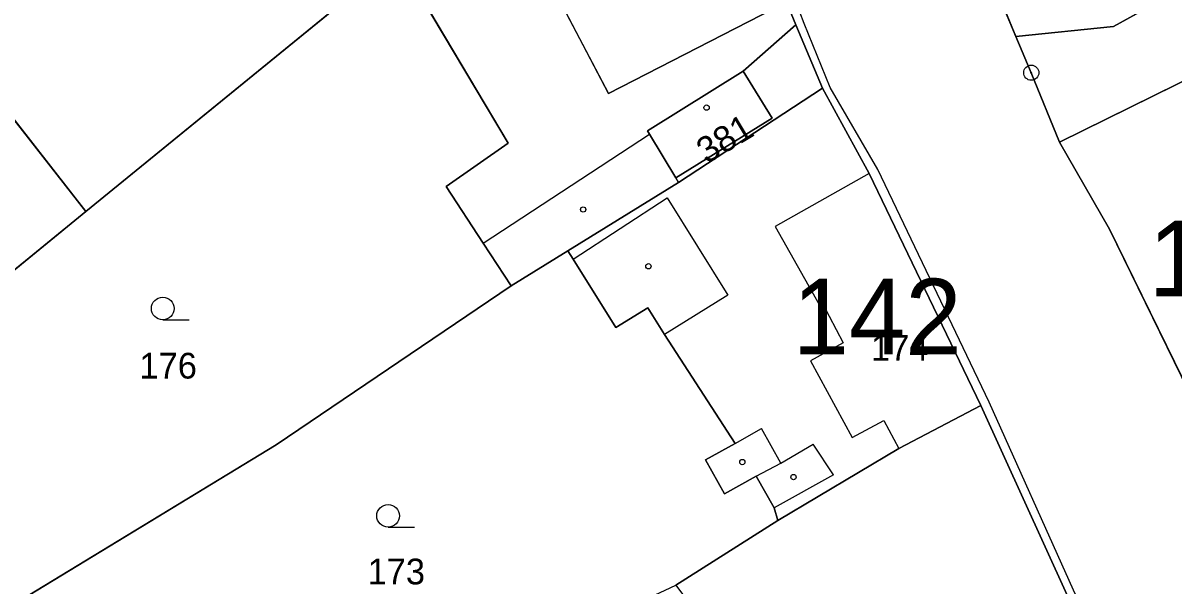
# Model space of a CAD drawing. Extents: x -689422 to -685210, y -987725 to -982160.
# Drawn here: x -687179.8 to -687103.9, y -985798 to -985760.8 of the extents above; entities that cross this region are included whole.
import ezdxf

# ---------------------------------------------------------------- set-up
doc = ezdxf.new("R2010")
doc.units = 0
for name, color, linetype in [('KN_Budovy', 7, 'Continuous'), ('KN_Budovy_cisla_domovni', 7, 'Continuous'), ('KN_Hranice_parcel', 7, 'Continuous'), ('KN_Hranice_parcel_vnitrni_kresba', 7, 'Continuous'), ('KN_Parcelni cisla', 7, 'Continuous'), ('KN_Polygon parcely', 7, 'Continuous'), ('KN_POZEMKY_OSTATNI PLOCHA', 7, 'Continuous'), ('KN_POZEMKY_ZAHRADA', 7, 'Continuous'), ('KN_POZEMKY_ZASTAVENA PLOCHA', 7, 'Continuous'), ('KN_VYUZITI_17_ostatni plocha_ostatni komunikace', 7, 'Continuous'), ('KN_VYUZITI_26_ostatni plocha_jina plocha', 7, 'Continuous'), ('KN_Značky bodu BP', 7, 'Continuous'), ('KN_Značky budov', 7, 'Continuous'), ('KN_Značky kultur', 7, 'Continuous')]:
    doc.layers.add(name, color=color, linetype=linetype)

msp = doc.modelspace()

# ---------------------------------------------------------------- linework, layer by layer
at = {"layer": 'KN_Budovy'}
for points in [[(-687136.31, -985746.26), (-687147.68, -985752.39), (-687144.54, -985758.44), (-687144.82, -985758.59), (-687141.19, -985765.51), (-687129.44, -985759.48)], [(-687100.98, -985789.08), (-687091.18, -985784.22), (-687093.88, -985778.74), (-687091.37, -985777.44), (-687092.71, -985774.67), (-687095.24, -985775.96), (-687099.22, -985767.89), (-687099.74, -985766.82), (-687098.54, -985766.21), (-687100.18, -985762.98), (-687102.12, -985763.94), (-687102.05, -985764.1), (-687111.41, -985768.71), (-687108.12, -985774.47)], [(-687130.38, -985767.13), (-687132.3, -985764.03), (-687138.61, -985767.98), (-687138.48, -985768.19), (-687136.74, -985771.07)], [(-687127.28, -985779.44), (-687127.09, -985779.33), (-687125.71, -985781.98), (-687127.85, -985783.16), (-687125.11, -985788.24), (-687123.02, -985787.11), (-687122.02, -985788.96), (-687116.6, -985786.12), (-687123.98, -985770.79), (-687130.19, -985774.3)]]:
    msp.add_lwpolyline(points, close=True, dxfattribs=at)
at = {"layer": 'KN_Hranice_parcel'}
for p, q in [((-687114.31, -985761.74), (-687119, -985750.3)), ((-687093.36, -985753.06), (-687107.86, -985761.08)), ((-687187.86, -985757.73), (-687175.7, -985773.3)), ((-687128.82, -985760.96), (-687127.06, -985765.15)), ((-687107.86, -985761.08), (-687114.31, -985761.74)), ((-687127.06, -985765.15), (-687136.57, -985771.38)), ((-687143.87, -985775.9), (-687136.57, -985771.38)), ((-687147.61, -985778.22), (-687149.46, -985775.4)), ((-687147.61, -985778.22), (-687143.87, -985775.9)), ((-687136.75, -985798), (-687130.02, -985793.71))]:
    msp.add_line(p, q, dxfattribs=at)
for points in [[(-687128.82, -985760.96), (-687129.44, -985759.48), (-687136.31, -985746.26), (-687138.02, -985743.61)], [(-687155.12, -985756.5), (-687158.26, -985759.07), (-687175.7, -985773.3)], [(-687149.46, -985775.4), (-687151.92, -985771.65), (-687147.82, -985768.79), (-687155.12, -985756.5)], [(-687136.57, -985771.38), (-687136.74, -985771.07), (-687138.48, -985768.19), (-687138.61, -985767.98), (-687132.3, -985764.03), (-687128.82, -985760.96)], [(-687114.31, -985761.74), (-687113.28, -985764.13), (-687111.41, -985768.71), (-687108.12, -985774.47), (-687100.98, -985789.08)], [(-687127.06, -985765.15), (-687123.98, -985770.79), (-687116.6, -985786.12)], [(-687175.7, -985773.3), (-687198.14, -985791.65), (-687196.96, -985793.04)], [(-687130.02, -985793.71), (-687130.26, -985792.89), (-687131.44, -985790.78), (-687133.54, -985791.95), (-687134.79, -985789.72), (-687132.83, -985788.63), (-687137.49, -985781.43), (-687138.59, -985779.66), (-687140.7, -985780.97), (-687143.52, -985776.45), (-687143.87, -985775.9)], [(-687186.81, -985803.12), (-687163.13, -985788.71), (-687147.61, -985778.22)], [(-687130.02, -985793.71), (-687122.02, -985788.96), (-687116.6, -985786.12)], [(-687116.6, -985786.12), (-687110.92, -985798.65), (-687107.27, -985806.08)]]:
    msp.add_lwpolyline(points, dxfattribs=at)
at = {"layer": 'KN_Hranice_parcel_vnitrni_kresba'}
for p, q in [((-687141.19, -985765.51), (-687144.82, -985758.59)), ((-687129.44, -985759.48), (-687141.19, -985765.51)), ((-687132.3, -985764.03), (-687130.38, -985767.13)), ((-687111.41, -985768.71), (-687102.05, -985764.1)), ((-687130.38, -985767.13), (-687136.74, -985771.07)), ((-687149.46, -985775.4), (-687138.48, -985768.19)), ((-687123.98, -985770.79), (-687130.19, -985774.3)), ((-687143.52, -985776.45), (-687137.32, -985772.39)), ((-687137.32, -985772.39), (-687133.31, -985778.83)), ((-687130.19, -985774.3), (-687127.28, -985779.44)), ((-687133.31, -985778.83), (-687137.49, -985781.43)), ((-687127.28, -985779.44), (-687127.09, -985779.33)), ((-687127.09, -985779.33), (-687125.71, -985781.98)), ((-687125.71, -985781.98), (-687127.85, -985783.16)), ((-687127.85, -985783.16), (-687125.11, -985788.24)), ((-687125.11, -985788.24), (-687123.02, -985787.11)), ((-687123.02, -985787.11), (-687122.02, -985788.96)), ((-687132.83, -985788.63), (-687131.09, -985787.65)), ((-687129.82, -985789.94), (-687131.09, -985787.65)), ((-687129.82, -985789.94), (-687127.67, -985788.68)), ((-687126.33, -985790.71), (-687127.67, -985788.68)), ((-687131.44, -985790.78), (-687129.82, -985789.94)), ((-687126.33, -985790.71), (-687130.26, -985792.89))]:
    msp.add_line(p, q, dxfattribs=at)
msp.add_lwpolyline([(-687102.64, -985814.54), (-687104.21, -985811.39), (-687106.57, -985806.25), (-687110.5, -985798.32), (-687116.07, -985785.89), (-687123.42, -985770.53), (-687126.56, -985765.1), (-687128.28, -985760.88), (-687128.85, -985759.38)], dxfattribs=at)
at = {"layer": 'KN_Polygon parcely'}
for points in [[(-687091.58, -985733.11), (-687092, -985732.54), (-687103.28, -985739.96), (-687119, -985750.3), (-687114.31, -985761.74), (-687107.86, -985761.08), (-687093.36, -985753.06), (-687081.61, -985746.57), (-687085.26, -985741.61), (-687088.9, -985736.71), (-687092.46, -985739.33), (-687095.16, -985735.7)], [(-687151.51, -985742.68), (-687150.33, -985741.91), (-687155.59, -985733.87), (-687187.86, -985757.73), (-687175.7, -985773.3), (-687158.26, -985759.07), (-687155.12, -985756.5), (-687151.94, -985753.87), (-687154, -985750.81), (-687155.57, -985751.75), (-687156.6, -985750.33), (-687162.4, -985753.24), (-687165.31, -985747.47), (-687156.48, -985743.13), (-687153.98, -985748.1), (-687150.59, -985745.89)], [(-687151.94, -985753.87), (-687155.12, -985756.5), (-687147.82, -985768.79), (-687151.92, -985771.65), (-687149.46, -985775.4), (-687147.61, -985778.22), (-687143.87, -985775.9), (-687136.57, -985771.38), (-687136.74, -985771.07), (-687138.48, -985768.19), (-687138.61, -985767.98), (-687132.3, -985764.03), (-687128.82, -985760.96), (-687129.44, -985759.48), (-687136.31, -985746.26), (-687138.02, -985743.61), (-687148.2, -985750.78)], [(-687111.41, -985768.71), (-687108.12, -985774.47), (-687100.98, -985789.08), (-687091.18, -985784.22), (-687093.88, -985778.74), (-687091.37, -985777.44), (-687092.71, -985774.67), (-687095.24, -985775.96), (-687099.22, -985767.89), (-687089.04, -985761.01), (-687093.36, -985753.06), (-687107.86, -985761.08), (-687114.31, -985761.74), (-687113.28, -985764.13)], [(-687198.14, -985791.65), (-687196.96, -985793.04), (-687186.81, -985803.12), (-687163.13, -985788.71), (-687147.61, -985778.22), (-687149.46, -985775.4), (-687151.92, -985771.65), (-687147.82, -985768.79), (-687155.12, -985756.5), (-687158.26, -985759.07), (-687175.7, -985773.3)], [(-687201.62, -985795.87), (-687196.96, -985793.04), (-687198.14, -985791.65), (-687175.7, -985773.3), (-687187.86, -985757.73), (-687208.57, -985776.82), (-687217.41, -985782.3)], [(-687128.82, -985760.96), (-687132.3, -985764.03), (-687138.61, -985767.98), (-687138.48, -985768.19), (-687136.74, -985771.07), (-687136.57, -985771.38), (-687127.06, -985765.15)], [(-687116.6, -985786.12), (-687123.98, -985770.79), (-687127.06, -985765.15), (-687136.57, -985771.38), (-687143.87, -985775.9), (-687143.52, -985776.45), (-687140.7, -985780.97), (-687138.59, -985779.66), (-687137.49, -985781.43), (-687132.83, -985788.63), (-687134.79, -985789.72), (-687133.54, -985791.95), (-687131.44, -985790.78), (-687130.26, -985792.89), (-687130.02, -985793.71), (-687122.02, -985788.96)], [(-687133.54, -985791.95), (-687134.79, -985789.72), (-687132.83, -985788.63), (-687137.49, -985781.43), (-687138.59, -985779.66), (-687140.7, -985780.97), (-687143.52, -985776.45), (-687143.87, -985775.9), (-687147.61, -985778.22), (-687163.13, -985788.71), (-687186.81, -985803.12), (-687178.5, -985817.54), (-687136.75, -985798), (-687130.02, -985793.71), (-687130.26, -985792.89), (-687131.44, -985790.78)], [(-687138.62, -985814.23), (-687135.35, -985822.44), (-687133.72, -985821.71), (-687126.7, -985816.73), (-687123.59, -985814.52), (-687119.13, -985811.78), (-687107.27, -985806.08), (-687110.92, -985798.65), (-687116.6, -985786.12), (-687122.02, -985788.96), (-687130.02, -985793.71), (-687136.75, -985798), (-687133.71, -985802.09), (-687141.82, -985806.22), (-687139.77, -985811.36)]]:
    msp.add_lwpolyline(points, close=True, dxfattribs=at)
for points in [[(-687100.98, -985789.08), (-687108.12, -985774.47), (-687111.41, -985768.71), (-687113.28, -985764.13), (-687114.31, -985761.74), (-687119, -985750.3)], [(-687129.44, -985759.48), (-687128.82, -985760.96), (-687127.06, -985765.15), (-687123.98, -985770.79), (-687116.6, -985786.12), (-687110.92, -985798.65), (-687107.27, -985806.08), (-687107.02, -985806.63), (-687104.76, -985811.48), (-687103.18, -985814.95)]]:
    msp.add_lwpolyline(points, dxfattribs=at)
at = {"layer": 'KN_POZEMKY_OSTATNI PLOCHA'}
for p, q in [((-687119, -985750.3), (-687114.31, -985761.74)), ((-687128.82, -985760.96), (-687129.44, -985759.48)), ((-687127.06, -985765.15), (-687128.82, -985760.96)), ((-687114.31, -985761.74), (-687113.28, -985764.13)), ((-687113.28, -985764.13), (-687111.41, -985768.71)), ((-687123.98, -985770.79), (-687127.06, -985765.15)), ((-687111.41, -985768.71), (-687108.12, -985774.47)), ((-687116.6, -985786.12), (-687123.98, -985770.79)), ((-687108.12, -985774.47), (-687100.98, -985789.08)), ((-687122.02, -985788.96), (-687116.6, -985786.12)), ((-687116.6, -985786.12), (-687110.92, -985798.65)), ((-687110.92, -985798.65), (-687116.6, -985786.12)), ((-687130.02, -985793.71), (-687122.02, -985788.96)), ((-687136.75, -985798), (-687130.02, -985793.71))]:
    msp.add_line(p, q, dxfattribs=at)
at = {"layer": 'KN_POZEMKY_ZAHRADA'}
for p, q in [((-687114.31, -985761.74), (-687119, -985750.3)), ((-687093.36, -985753.06), (-687107.86, -985761.08)), ((-687155.12, -985756.5), (-687147.82, -985768.79)), ((-687187.86, -985757.73), (-687175.7, -985773.3)), ((-687175.7, -985773.3), (-687187.86, -985757.73)), ((-687158.26, -985759.07), (-687175.7, -985773.3)), ((-687175.7, -985773.3), (-687158.26, -985759.07)), ((-687107.86, -985761.08), (-687114.31, -985761.74)), ((-687147.82, -985768.79), (-687151.92, -985771.65)), ((-687151.92, -985771.65), (-687149.46, -985775.4)), ((-687175.7, -985773.3), (-687198.14, -985791.65)), ((-687198.14, -985791.65), (-687175.7, -985773.3)), ((-687149.46, -985775.4), (-687147.61, -985778.22)), ((-687147.61, -985778.22), (-687143.87, -985775.9)), ((-687143.87, -985775.9), (-687143.52, -985776.45)), ((-687143.52, -985776.45), (-687140.7, -985780.97)), ((-687163.13, -985788.71), (-687147.61, -985778.22)), ((-687147.61, -985778.22), (-687163.13, -985788.71)), ((-687140.7, -985780.97), (-687138.59, -985779.66)), ((-687138.59, -985779.66), (-687137.49, -985781.43)), ((-687137.49, -985781.43), (-687132.83, -985788.63)), ((-687186.81, -985803.12), (-687163.13, -985788.71)), ((-687163.13, -985788.71), (-687186.81, -985803.12)), ((-687132.83, -985788.63), (-687134.79, -985789.72)), ((-687134.79, -985789.72), (-687133.54, -985791.95)), ((-687133.54, -985791.95), (-687131.44, -985790.78)), ((-687131.44, -985790.78), (-687130.26, -985792.89)), ((-687130.26, -985792.89), (-687130.02, -985793.71)), ((-687130.02, -985793.71), (-687136.75, -985798))]:
    msp.add_line(p, q, dxfattribs=at)
at = {"layer": 'KN_POZEMKY_ZASTAVENA PLOCHA'}
for p, q in [((-687107.86, -985761.08), (-687093.36, -985753.06)), ((-687147.82, -985768.79), (-687155.12, -985756.5)), ((-687129.44, -985759.48), (-687128.82, -985760.96)), ((-687132.3, -985764.03), (-687128.82, -985760.96)), ((-687128.82, -985760.96), (-687132.3, -985764.03)), ((-687128.82, -985760.96), (-687127.06, -985765.15)), ((-687114.31, -985761.74), (-687107.86, -985761.08)), ((-687113.28, -985764.13), (-687114.31, -985761.74)), ((-687138.61, -985767.98), (-687132.3, -985764.03)), ((-687132.3, -985764.03), (-687138.61, -985767.98)), ((-687111.41, -985768.71), (-687113.28, -985764.13)), ((-687127.06, -985765.15), (-687136.57, -985771.38)), ((-687136.57, -985771.38), (-687127.06, -985765.15)), ((-687127.06, -985765.15), (-687123.98, -985770.79)), ((-687138.48, -985768.19), (-687138.61, -985767.98)), ((-687138.61, -985767.98), (-687138.48, -985768.19)), ((-687136.74, -985771.07), (-687138.48, -985768.19)), ((-687138.48, -985768.19), (-687136.74, -985771.07)), ((-687151.92, -985771.65), (-687147.82, -985768.79)), ((-687108.12, -985774.47), (-687111.41, -985768.71)), ((-687123.98, -985770.79), (-687116.6, -985786.12)), ((-687136.57, -985771.38), (-687143.87, -985775.9)), ((-687143.87, -985775.9), (-687136.57, -985771.38)), ((-687136.57, -985771.38), (-687136.74, -985771.07)), ((-687136.74, -985771.07), (-687136.57, -985771.38)), ((-687149.46, -985775.4), (-687151.92, -985771.65)), ((-687100.98, -985789.08), (-687108.12, -985774.47)), ((-687147.61, -985778.22), (-687149.46, -985775.4)), ((-687143.87, -985775.9), (-687147.61, -985778.22)), ((-687143.52, -985776.45), (-687143.87, -985775.9)), ((-687140.7, -985780.97), (-687143.52, -985776.45)), ((-687138.59, -985779.66), (-687140.7, -985780.97)), ((-687137.49, -985781.43), (-687138.59, -985779.66)), ((-687132.83, -985788.63), (-687137.49, -985781.43)), ((-687116.6, -985786.12), (-687122.02, -985788.96)), ((-687134.79, -985789.72), (-687132.83, -985788.63)), ((-687122.02, -985788.96), (-687130.02, -985793.71)), ((-687133.54, -985791.95), (-687134.79, -985789.72)), ((-687131.44, -985790.78), (-687133.54, -985791.95)), ((-687130.26, -985792.89), (-687131.44, -985790.78)), ((-687130.02, -985793.71), (-687130.26, -985792.89))]:
    msp.add_line(p, q, dxfattribs=at)
at = {"layer": 'KN_VYUZITI_17_ostatni plocha_ostatni komunikace'}
for p, q in [((-687119, -985750.3), (-687114.31, -985761.74)), ((-687128.82, -985760.96), (-687129.44, -985759.48)), ((-687127.06, -985765.15), (-687128.82, -985760.96)), ((-687114.31, -985761.74), (-687113.28, -985764.13)), ((-687113.28, -985764.13), (-687111.41, -985768.71)), ((-687123.98, -985770.79), (-687127.06, -985765.15)), ((-687111.41, -985768.71), (-687108.12, -985774.47)), ((-687116.6, -985786.12), (-687123.98, -985770.79)), ((-687108.12, -985774.47), (-687100.98, -985789.08)), ((-687110.92, -985798.65), (-687116.6, -985786.12))]:
    msp.add_line(p, q, dxfattribs=at)
at = {"layer": 'KN_VYUZITI_26_ostatni plocha_jina plocha'}
for p, q in [((-687122.02, -985788.96), (-687116.6, -985786.12)), ((-687116.6, -985786.12), (-687110.92, -985798.65)), ((-687130.02, -985793.71), (-687122.02, -985788.96)), ((-687136.75, -985798), (-687130.02, -985793.71))]:
    msp.add_line(p, q, dxfattribs=at)
at = {"layer": 'KN_Značky bodu BP'}
for radius in [0.5, 0.0303]:
    msp.add_circle((-687113.28, -985764.13), radius, dxfattribs=at)
at = {"layer": 'KN_Značky budov'}
for centre in [(-687134.717, -985766.439), (-687142.867, -985773.169), (-687138.557, -985776.919), (-687122.687, -985779.719), (-687132.357, -985789.859), (-687128.977, -985790.849)]:
    msp.add_circle(centre, 0.175, dxfattribs=at)
at = {"layer": 'KN_Značky kultur'}
for p, q in [((-687170.623, -985780.46), (-687168.873, -985780.46)), ((-687155.743, -985794.16), (-687153.993, -985794.16))]:
    msp.add_line(p, q, dxfattribs=at)
for centre in [(-687170.623, -985779.71), (-687155.743, -985793.41)]:
    msp.add_circle(centre, 0.75, dxfattribs=at)

# ---------------------------------------------------------------- texts
at = {"layer": 'KN_Budovy_cisla_domovni'}
for s, p in [('148', (-687105.53, -985778.904)), ('142', (-687129.032, -985782.749))]:
    msp.add_text(s, height=5, dxfattribs=at).set_placement(p)
at = {"layer": 'KN_Parcelni cisla'}
msp.add_text('381', height=1.7, rotation=31, dxfattribs=at).set_placement((-687134.712, -985770.188))
for s, p in [('174', (-687123.86, -985783.16)), ('176', (-687172.16, -985784.34)), ('173', (-687157.1, -985797.94))]:
    msp.add_text(s, height=1.7, dxfattribs=at).set_placement(p)

doc.saveas('drawing.dxf')
